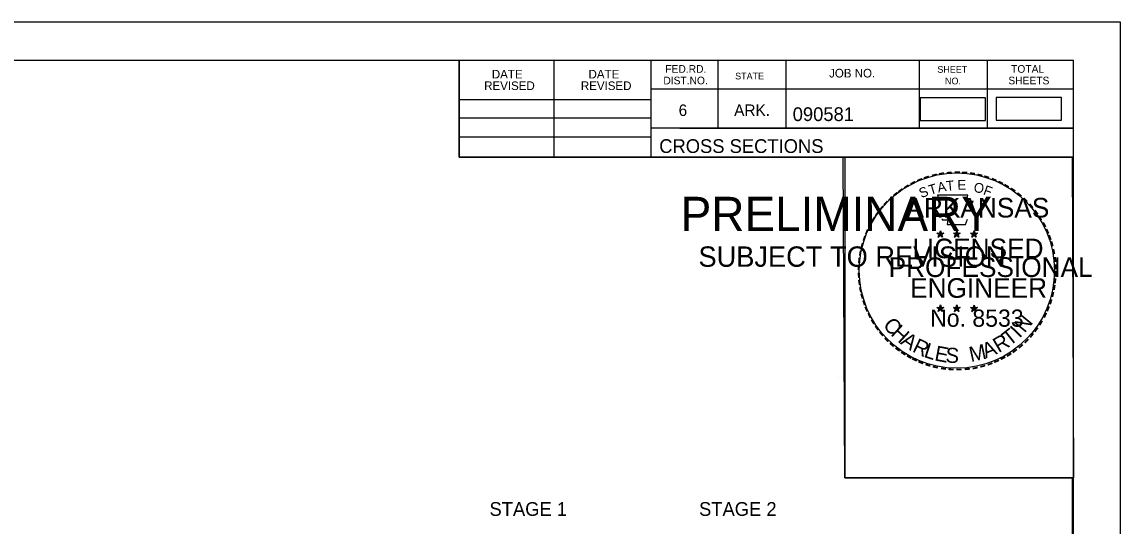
# Model space of a CAD drawing. Extents: x 1322838 to 1324533, y 339903 to 351025.
# Drawn here: x 1323754.7 to 1323866.6, y 349053.9 to 349105.2 of the extents above; entities that cross this region are included whole.
import ezdxf

# ---------------------------------------------------------------- set-up
doc = ezdxf.new("R2010")
doc.units = 0
for name, color, linetype in [('R_Axis Annot', 7, 'Continuous'), ('R_Border', 7, 'Continuous'), ('R_Border PE', 7, 'Continuous'), ('R_Border Prem', 7, 'Continuous'), ('R_Drive', 7, 'Continuous'), ('R_No Plot', 7, 'Continuous')]:
    doc.layers.add(name, color=color, linetype=linetype)

msp = doc.modelspace()

# ---------------------------------------------------------------- linework, layer by layer
at = {"layer": 'R_Border'}
for p, q in [((1323545.72, 349101.34), (1323861.9, 349101.34)), ((1323799.26, 349091.46), (1323799.26, 349101.34)), ((1323808.94, 349091.46), (1323808.94, 349101.34)), ((1323818.8, 349101.34), (1323818.8, 349091.46)), ((1323825.64, 349101.34), (1323825.64, 349094.4)), ((1323832.58, 349101.34), (1323832.58, 349094.4)), ((1323846.16, 349101.34), (1323846.16, 349094.4)), ((1323853.1, 349101.34), (1323853.1, 349094.4)), ((1323861.9, 348895.88), (1323861.9, 349101.34)), ((1323861.9, 349098.4), (1323818.8, 349098.4)), ((1323861.9, 349098.42), (1323861.9, 349098.42)), ((1323799.26, 349097.32), (1323818.8, 349097.32)), ((1323799.26, 349095.46), (1323818.8, 349095.46)), ((1323861.9, 349094.4), (1323818.8, 349094.4)), ((1323821.76, 349094.4), (1323861.9, 349094.4)), ((1323799.26, 349093.52), (1323818.8, 349093.52)), ((1323861.9, 349091.46), (1323799.26, 349091.46))]:
    msp.add_line(p, q, dxfattribs=at)
at = {"layer": 'R_Border PE'}
for p, q in [((1323847.98, 349083.72), (1323848.33, 349083.6)), ((1323847.98, 349083.72), (1323848.23, 349083.67)), ((1323847.98, 349083.72), (1323848.22, 349083.59)), ((1323848.11, 349083.31), (1323848.33, 349083.6)), ((1323848.11, 349083.31), (1323848.24, 349083.55)), ((1323848.33, 349083.97), (1323848.29, 349083.72)), ((1323848.33, 349083.6), (1323848.33, 349083.97)), ((1323848.33, 349083.97), (1323848.38, 349083.72)), ((1323848.68, 349083.72), (1323848.33, 349083.6)), ((1323848.54, 349083.31), (1323848.33, 349083.6)), ((1323848.68, 349083.72), (1323848.39, 349083.67)), ((1323848.54, 349083.31), (1323848.41, 349083.6)), ((1323848.68, 349083.72), (1323848.47, 349083.61)), ((1323849.65, 349083.72), (1323850, 349083.6)), ((1323849.65, 349083.72), (1323849.9, 349083.67)), ((1323849.65, 349083.72), (1323849.89, 349083.59)), ((1323849.78, 349083.31), (1323850, 349083.6)), ((1323849.78, 349083.31), (1323849.91, 349083.55)), ((1323850, 349083.97), (1323849.96, 349083.72)), ((1323850, 349083.6), (1323850, 349083.97)), ((1323850, 349083.97), (1323850.05, 349083.72)), ((1323850.35, 349083.72), (1323850, 349083.6)), ((1323850.21, 349083.31), (1323850, 349083.6)), ((1323850.35, 349083.72), (1323850.06, 349083.67)), ((1323850.21, 349083.31), (1323850.08, 349083.6)), ((1323850.35, 349083.72), (1323850.14, 349083.61)), ((1323851.41, 349083.7), (1323851.76, 349083.59)), ((1323851.41, 349083.7), (1323851.67, 349083.66)), ((1323851.41, 349083.7), (1323851.65, 349083.58)), ((1323851.55, 349083.3), (1323851.76, 349083.59)), ((1323851.76, 349083.96), (1323851.72, 349083.71)), ((1323851.76, 349083.59), (1323851.76, 349083.96)), ((1323851.76, 349083.96), (1323851.81, 349083.71)), ((1323852.11, 349083.7), (1323851.76, 349083.59)), ((1323851.98, 349083.3), (1323851.76, 349083.59)), ((1323852.11, 349083.7), (1323851.82, 349083.65)), ((1323851.98, 349083.3), (1323851.84, 349083.59)), ((1323852.11, 349083.7), (1323851.91, 349083.6)), ((1323848.11, 349083.31), (1323848.33, 349083.52)), ((1323848.54, 349083.31), (1323848.33, 349083.52)), ((1323849.78, 349083.31), (1323850, 349083.52)), ((1323850.21, 349083.31), (1323850, 349083.52)), ((1323851.55, 349083.3), (1323851.67, 349083.54)), ((1323851.55, 349083.3), (1323851.76, 349083.51)), ((1323851.98, 349083.3), (1323851.76, 349083.51)), ((1323847.98, 349076.14), (1323848.33, 349076.03)), ((1323847.98, 349076.14), (1323848.23, 349076.1)), ((1323847.98, 349076.14), (1323848.21, 349076.02)), ((1323848.11, 349075.73), (1323848.33, 349076.03)), ((1323848.11, 349075.73), (1323848.24, 349075.98)), ((1323848.11, 349075.73), (1323848.32, 349075.95)), ((1323848.33, 349076.4), (1323848.28, 349076.14)), ((1323848.54, 349075.73), (1323848.32, 349075.95)), ((1323848.33, 349076.03), (1323848.33, 349076.4)), ((1323848.33, 349076.4), (1323848.37, 349076.15)), ((1323848.67, 349076.14), (1323848.33, 349076.03)), ((1323848.54, 349075.73), (1323848.33, 349076.03)), ((1323848.67, 349076.14), (1323848.39, 349076.09)), ((1323848.54, 349075.73), (1323848.4, 349076.03)), ((1323848.67, 349076.14), (1323848.47, 349076.04)), ((1323849.65, 349076.14), (1323849.99, 349076.03)), ((1323849.65, 349076.14), (1323849.9, 349076.1)), ((1323849.65, 349076.14), (1323849.88, 349076.02)), ((1323849.78, 349075.73), (1323849.99, 349076.03)), ((1323849.78, 349075.73), (1323849.9, 349075.98)), ((1323849.78, 349075.73), (1323849.99, 349075.95)), ((1323849.99, 349076.4), (1323849.95, 349076.14)), ((1323849.99, 349076.03), (1323849.99, 349076.4)), ((1323849.99, 349076.4), (1323850.04, 349076.15)), ((1323850.34, 349076.14), (1323849.99, 349076.03)), ((1323850.21, 349075.73), (1323849.99, 349076.03)), ((1323850.21, 349075.73), (1323849.99, 349075.95)), ((1323850.34, 349076.14), (1323850.06, 349076.09)), ((1323850.21, 349075.73), (1323850.07, 349076.03)), ((1323850.34, 349076.14), (1323850.14, 349076.04)), ((1323851.41, 349076.13), (1323851.76, 349076.02)), ((1323851.41, 349076.13), (1323851.67, 349076.09)), ((1323851.41, 349076.13), (1323851.65, 349076.01)), ((1323851.55, 349075.72), (1323851.76, 349076.02)), ((1323851.55, 349075.72), (1323851.67, 349075.97)), ((1323851.55, 349075.72), (1323851.76, 349075.94)), ((1323851.76, 349076.39), (1323851.72, 349076.13)), ((1323851.76, 349076.02), (1323851.76, 349076.39)), ((1323851.76, 349076.39), (1323851.81, 349076.14)), ((1323852.11, 349076.13), (1323851.76, 349076.02)), ((1323851.97, 349075.72), (1323851.76, 349076.02)), ((1323851.97, 349075.72), (1323851.76, 349075.94)), ((1323852.11, 349076.13), (1323851.82, 349076.08)), ((1323851.97, 349075.72), (1323851.84, 349076.02)), ((1323852.11, 349076.13), (1323851.9, 349076.03))]:
    msp.add_line(p, q, dxfattribs=at)
for points in [[(1323848.02, 349087.59), (1323848.29, 349086.77)], [(1323851.53, 349086.67), (1323851.67, 349086.96), (1323850.99, 349086.93), (1323851.14, 349087.59), (1323848.02, 349087.59)], [(1323848.51, 349085.17), (1323848.51, 349085.08), (1323849.08, 349085.06), (1323849.02, 349084.59), (1323850.89, 349084.59), (1323851.09, 349085.13)], [(1323848.33, 349083.97), (1323848.54, 349083.31), (1323847.98, 349083.72), (1323848.68, 349083.72), (1323848.11, 349083.31), (1323848.33, 349083.97)], [(1323850, 349083.97), (1323850.21, 349083.31), (1323849.65, 349083.72), (1323850.35, 349083.72), (1323849.78, 349083.31), (1323850, 349083.97)], [(1323851.76, 349083.96), (1323851.98, 349083.3), (1323851.41, 349083.7), (1323852.11, 349083.7), (1323851.55, 349083.3), (1323851.76, 349083.96)], [(1323848.33, 349076.4), (1323848.54, 349075.73), (1323847.98, 349076.14), (1323848.67, 349076.14), (1323848.11, 349075.73), (1323848.33, 349076.4)], [(1323849.99, 349076.4), (1323850.21, 349075.73), (1323849.65, 349076.14), (1323850.34, 349076.14), (1323849.78, 349075.73), (1323849.99, 349076.4)], [(1323851.76, 349076.39), (1323851.97, 349075.72), (1323851.41, 349076.13), (1323852.11, 349076.13), (1323851.55, 349075.72), (1323851.76, 349076.39)]]:
    msp.add_lwpolyline(points, dxfattribs=at)
for centre, radius in [((1323848.33, 349083.6), 0.172), ((1323848.33, 349083.6), 0.145), ((1323848.33, 349083.6), 0.116), ((1323848.33, 349083.6), 0.0991), ((1323848.33, 349083.6), 0.0747), ((1323848.33, 349083.6), 0.0495), ((1323848.33, 349083.6), 0.0296), ((1323850, 349083.6), 0.172), ((1323850, 349083.6), 0.145), ((1323850, 349083.6), 0.116), ((1323850, 349083.6), 0.0991), ((1323850, 349083.6), 0.0747), ((1323850, 349083.6), 0.0495), ((1323850, 349083.6), 0.0296), ((1323851.76, 349083.59), 0.172), ((1323851.76, 349083.59), 0.145), ((1323851.76, 349083.59), 0.116), ((1323851.76, 349083.59), 0.0991), ((1323851.76, 349083.59), 0.0747), ((1323851.76, 349083.59), 0.0495), ((1323851.76, 349083.59), 0.0296), ((1323848.32, 349076.03), 0.172), ((1323848.32, 349076.03), 0.145), ((1323848.32, 349076.03), 0.116), ((1323848.32, 349076.03), 0.0991), ((1323848.32, 349076.03), 0.0747), ((1323848.32, 349076.03), 0.0495), ((1323848.32, 349076.03), 0.0296), ((1323849.99, 349076.03), 0.172), ((1323849.99, 349076.03), 0.145), ((1323849.99, 349076.03), 0.116), ((1323849.99, 349076.03), 0.0991), ((1323849.99, 349076.03), 0.0747), ((1323849.99, 349076.03), 0.0495), ((1323849.99, 349076.03), 0.0296), ((1323851.76, 349076.02), 0.172), ((1323851.76, 349076.02), 0.145), ((1323851.76, 349076.02), 0.116), ((1323851.76, 349076.02), 0.0991), ((1323851.76, 349076.02), 0.0747), ((1323851.76, 349076.02), 0.0495), ((1323851.76, 349076.02), 0.0296)]:
    msp.add_circle(centre, radius, dxfattribs=at)
at = {"layer": 'R_Drive'}
for points in [[(1323846.25, 349095.21), (1323852.94, 349095.21), (1323852.94, 349097.52), (1323846.25, 349097.52)], [(1323854, 349095.23), (1323860.68, 349095.23), (1323860.68, 349097.54), (1323854, 349097.54)]]:
    msp.add_lwpolyline(points, close=True, dxfattribs=at)
at = {"layer": 'R_No Plot'}
for p, q in [((1323533.31, 349105.24), (1323866.65, 349105.24)), ((1323837.93, 349069.01), (1323837.93, 349069.01))]:
    msp.add_line(p, q, dxfattribs=at)
for points in [[(1323533.31, 349105.24), (1323866.65, 349105.24), (1323866.65, 348891.9), (1323533.31, 348891.9)], [(1323779.64, 349101.34), (1323799.26, 349101.34), (1323799.26, 349091.46), (1323815.37, 349091.46), (1323838.57, 349091.46), (1323838.57, 349058.79), (1323861.77, 349058.79), (1323861.9, 348895.88), (1323545.72, 348895.88), (1323545.72, 349101.34)], [(1323838.43, 349091.46), (1323861.77, 349091.46), (1323861.91, 349058.79), (1323838.57, 349058.79)]]:
    msp.add_lwpolyline(points, close=True, dxfattribs=at)
msp.add_circle((1323850.01, 349079.9), 9.95, dxfattribs=at)

# ---------------------------------------------------------------- texts
at = {"layer": 'R_Axis Annot'}
for s, p in [('STAGE 1', (1323802.35, 349054.91)), ('STAGE 2', (1323823.72, 349054.91))]:
    msp.add_text(s, height=1.4, dxfattribs=at).set_placement(p)
at = {"layer": 'R_Border'}
for s, height, p in [('DATE', 0.879, (1323802.59, 349099.48)), ('DATE', 0.879, (1323812.45, 349099.48)), ('FED.RD.', 0.782, (1323820.28, 349100.06)), ('JOB NO.', 0.879, (1323836.98, 349099.58)), ('SHEET', 0.684, (1323848.02, 349100.06)), ('TOTAL', 0.782, (1323855.54, 349100.06)), ('DIST.NO.', 0.782, (1323820.08, 349098.88)), ('STATE', 0.684, (1323827.4, 349099.38)), ('NO.', 0.684, (1323848.8, 349098.88)), ('SHEETS', 0.782, (1323855.26, 349098.88)), ('REVISED', 0.879, (1323801.81, 349098.3)), ('REVISED', 0.879, (1323811.67, 349098.3)), ('6', 1.17, (1323821.64, 349095.66)), ('ARK.', 1.172, (1323827.3, 349095.66)), ('090581', 1.4, (1323833.27, 349095.14)), ('CROSS SECTIONS', 1.4, (1323819.66, 349091.89))]:
    msp.add_text(s, height=height, rotation=360, dxfattribs=at).set_placement(p)
at = {"layer": 'R_Border PE'}
for s, height, rotation, p in [('-', 1.6, 24.3072, (1323846.14, 349088.45)), ('-', 1.6, 19.1761, (1323846.77, 349088.72)), ('-', 1.6, 13.6301, (1323847.52, 349088.96)), ('-', 1.6, 10.2193, (1323848.2, 349089.12)), ('-', 1.6, 5.8968, (1323848.93, 349089.23)), ('-', 1.6, 0.1862, (1323849.7, 349089.31)), ('E', 1, 0.8323, (1323850.07, 349088.13)), ('-', 1.6, 357.743, (1323850.42, 349089.29)), ('-', 1.6, 352.1617, (1323851.17, 349089.24)), ('-', 1.6, 347.2049, (1323851.88, 349089.12)), ('-', 1.6, 342.3362, (1323852.52, 349088.97)), ('-', 1.6, 337.8551, (1323853.25, 349088.74)), ('-', 1.6, 36.2317, (1323844.33, 349087.37)), ('-', 1.6, 34.0636, (1323844.91, 349087.76)), ('-', 1.6, 28.7918, (1323845.5, 349088.13)), ('S', 1, 21.594, (1323846.38, 349087.27)), ('T', 1, 16.4036, (1323847.29, 349087.6)), ('A', 1, 11.2132, (1323848.12, 349087.85)), ('T', 1, 6.0228, (1323848.97, 349088.02)), ('O', 1, 350.4515, (1323851.67, 349087.92)), ('F', 1, 340.0707, (1323852.63, 349087.69)), ('-', 1.6, 334.1211, (1323853.89, 349088.47)), ('-', 1.6, 329.6409, (1323854.46, 349088.19)), ('-', 1.6, 325.8627, (1323855.11, 349087.83)), ('-', 1.6, 48.423, (1323842.97, 349086.1)), ('-', 1.6, 42.9622, (1323843.42, 349086.57)), ('-', 1.6, 38.9507, (1323843.85, 349086.99)), ('ARKANSAS', 2, 360, (1323844.87, 349085.31)), ('-', 1.6, 320.5297, (1323855.72, 349087.4)), ('-', 1.6, 315.5786, (1323856.32, 349086.92)), ('-', 1.6, 54.2325, (1323842.15, 349085.04)), ('-', 1.6, 50.6142, (1323842.57, 349085.61)), ('-', 1.6, 309.8797, (1323856.89, 349086.37)), ('-', 1.6, 306.6522, (1323857.41, 349085.76)), ('-', 1.6, 62.8713, (1323841.52, 349083.9)), ('-', 1.6, 58.0706, (1323841.83, 349084.52)), ('-', 1.4, 303.6753, (1323857.9, 349085.2)), ('-', 1.6, 299.6684, (1323858.22, 349084.59)), ('-', 1.6, 67.7743, (1323841.26, 349083.29)), ('DWB', 0.01, 360, (1323848.32, 349083.6)), ('DWB', 0.01, 360, (1323849.99, 349083.6)), ('DWB', 0.01, 360, (1323851.75, 349083.59)), ('-', 1.6, 294.6628, (1323858.54, 349083.98)), ('-', 1.6, 290.5728, (1323858.8, 349083.4)), ('-', 1.6, 75.461, (1323840.84, 349081.95)), ('-', 1.6, 72.3945, (1323841.04, 349082.66)), ('LICENSED', 2, 360, (1323845.47, 349081.16)), ('-', 1.6, 285.1233, (1323859.03, 349082.82)), ('-', 1.6, 81.2013, (1323840.71, 349081.23)), ('-', 1.6, 280.5493, (1323859.23, 349082.08)), ('-', 1.6, 89.0622, (1323840.61, 349079.84)), ('-', 1.6, 85.1863, (1323840.63, 349080.54)), ('PROFESSIONAL', 2, 360, (1323843.05, 349079.25)), ('-', 1.6, 276.5962, (1323859.39, 349081.31)), ('-', 1.6, 274.3301, (1323859.45, 349080.59)), ('-', 1.6, 94.1959, (1323840.64, 349079.12)), ('ENGINEER', 2, 360, (1323845.24, 349077.13)), ('-', 1.6, 263.5172, (1323859.47, 349079.29)), ('-', 1.6, 269.9407, (1323859.49, 349079.96)), ('-', 1.6, 98.9479, (1323840.72, 349078.45)), ('-', 1.6, 101.7149, (1323840.85, 349077.72)), ('-', 1.6, 260.9953, (1323859.4, 349078.64)), ('-', 1.6, 105.4578, (1323841.01, 349077.12)), ('-', 1.6, 109.0874, (1323841.23, 349076.49)), ('-', 1.6, 252.8681, (1323859.11, 349077.24)), ('-', 1.6, 255.7626, (1323859.29, 349077.96)), ('-', 1.6, 114.0643, (1323841.48, 349075.9)), ('No. 8533', 1.757, 360, (1323847.28, 349074.18)), ('DWB', 0.01, 360, (1323848.31, 349076.03)), ('DWB', 0.01, 360, (1323849.98, 349076.03)), ('DWB', 0.01, 360, (1323851.75, 349076.02)), ('-', 1.6, 247.8887, (1323858.88, 349076.56)), ('-', 1.6, 115.7289, (1323841.79, 349075.28)), ('-', 1.6, 120.4471, (1323842.14, 349074.69)), ('C', 1.54, 309.9548, (1323842.4, 349074.32)), ('N', 1.54, 50.7834, (1323856.91, 349073.48)), ('-', 1.6, 239.0712, (1323858.23, 349075.18)), ('-', 1.6, 244.6197, (1323858.62, 349075.94)), ('-', 1.6, 125.8934, (1323842.55, 349074.13)), ('-', 1.6, 130.7181, (1323843.01, 349073.58)), ('H', 1.54, 317.3873, (1323843.19, 349073.39)), ('T', 1.54, 38.428, (1323855.38, 349072.15)), ('I', 1.54, 46.3033, (1323856.39, 349072.96)), ('-', 1.6, 231.2538, (1323857.39, 349073.96)), ('-', 1.6, 233.8452, (1323857.82, 349074.53)), ('-', 1.6, 134.2238, (1323843.53, 349073.03)), ('-', 1.6, 138.9338, (1323844.05, 349072.57)), ('A', 1.54, 325.5578, (1323844.18, 349072.48)), ('R', 1.54, 334.3187, (1323845.38, 349071.68)), ('L', 1.54, 342.194, (1323846.55, 349071.12)), ('M', 1.54, 12.4404, (1323851.44, 349070.58)), ('A', 1.54, 21.7918, (1323852.94, 349070.93)), ('R', 1.54, 30.5528, (1323854.27, 349071.48)), ('-', 1.6, 221.0851, (1323856.39, 349072.89)), ('-', 1.6, 225.7653, (1323856.92, 349073.4)), ('-', 1.6, 144.6463, (1323844.61, 349072.16)), ('-', 1.6, 148.0898, (1323845.17, 349071.79)), ('-', 1.6, 151.5704, (1323845.75, 349071.47)), ('E', 1.54, 349.3312, (1323847.66, 349070.76)), ('S', 1.54, 356.4684, (1323848.82, 349070.54)), ('-', 1.6, 212.2491, (1323855.31, 349072.03)), ('-', 1.6, 215.7363, (1323855.84, 349072.42)), ('-', 1.6, 154.6002, (1323846.27, 349071.22)), ('-', 1.6, 158.5612, (1323846.89, 349070.97)), ('-', 1.6, 162.7983, (1323847.58, 349070.75)), ('-', 1.6, 167.5555, (1323848.29, 349070.59)), ('-', 1.6, 191.2858, (1323852.1, 349070.65)), ('-', 1.6, 195.4743, (1323852.83, 349070.85)), ('-', 1.6, 200.7184, (1323853.51, 349071.09)), ('-', 1.6, 204.2516, (1323854.13, 349071.37)), ('-', 1.6, 207.3568, (1323854.75, 349071.69)), ('-', 1.6, 173.1155, (1323849.07, 349070.48)), ('-', 1.6, 176.5183, (1323849.81, 349070.43)), ('-', 1.6, 181.5918, (1323850.56, 349070.45)), ('-', 1.6, 185.8167, (1323851.37, 349070.52))]:
    msp.add_text(s, height=height, rotation=rotation, dxfattribs=at).set_placement(p)
at = {"layer": 'R_Border Prem'}
for s, height, p in [('PRELIMINARY', 3.5, (1323821.85, 349083.92)), ('DWB', 0.01, (1323822.59, 349085.77)), ('SUBJECT TO REVISION', 2.0751, (1323823.66, 349080.29))]:
    msp.add_text(s, height=height, rotation=360, dxfattribs=at).set_placement(p)

doc.saveas('drawing.dxf')
